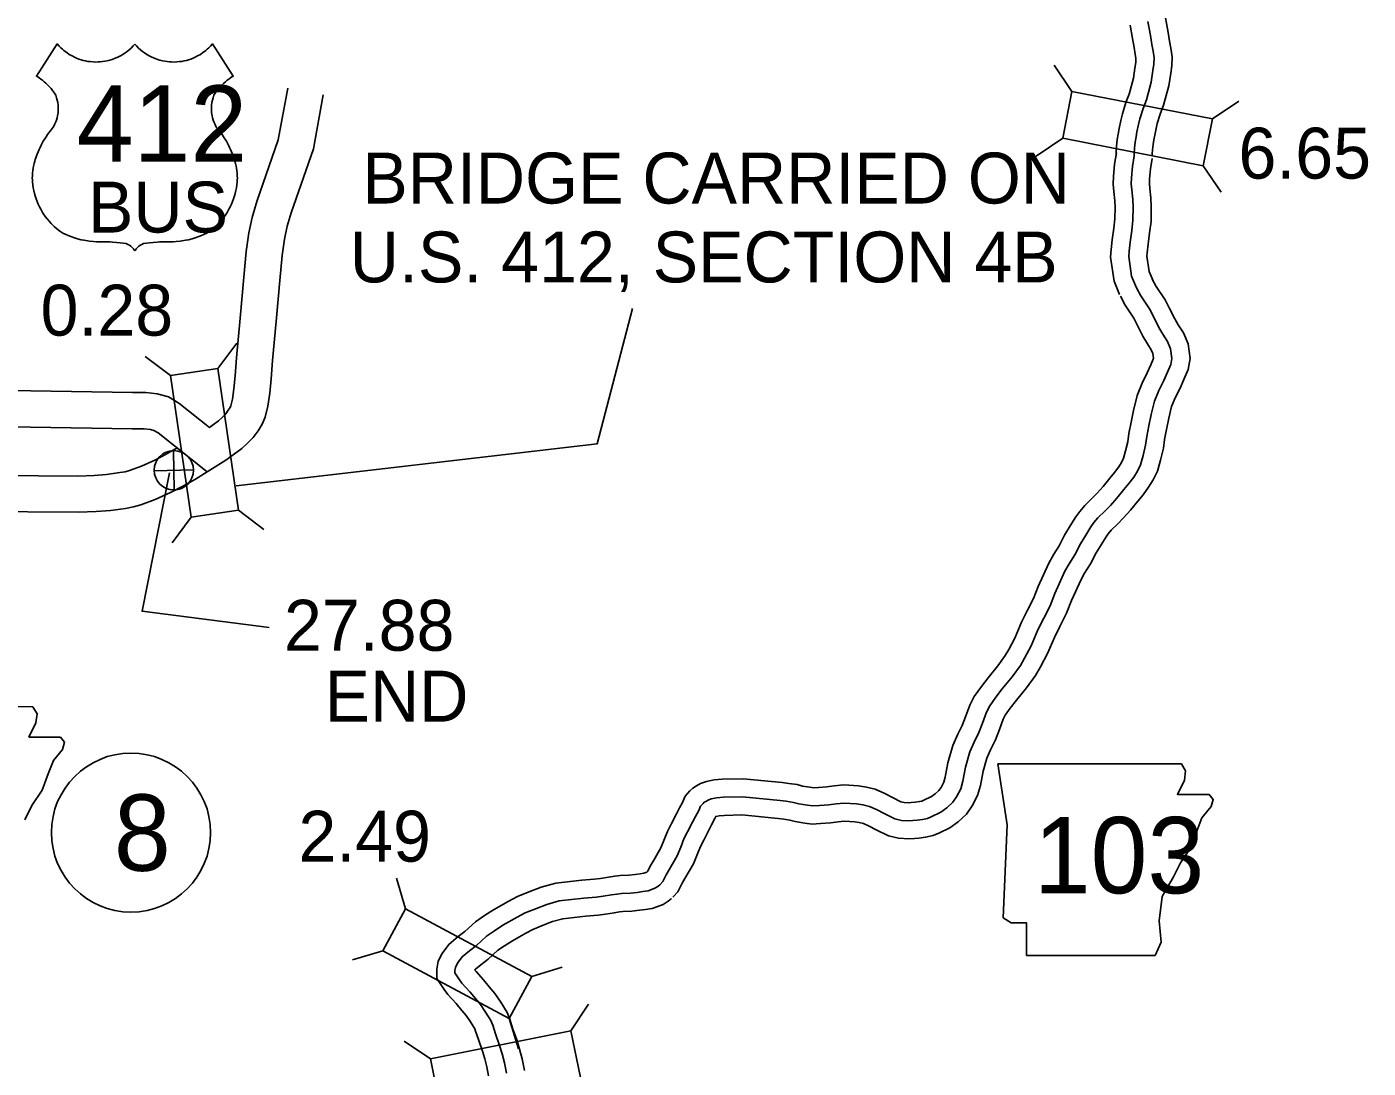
# Model space of a CAD drawing. Extents: x -83719 to 153526, y -11835 to 11446.
# Drawn here: x 10049.8 to 10420.6, y -412.7 to -124.7 of the extents above; entities that cross this region are included whole.
import ezdxf

# ---------------------------------------------------------------- set-up
doc = ezdxf.new("R2010")
doc.units = 0
for name, color, linetype in [('Level 10', 7, 'Continuous'), ('Level 11', 7, 'Continuous'), ('Level 15', 7, 'Continuous'), ('Level 20', 7, 'Continuous'), ('Level 21', 7, 'Continuous'), ('Level 22', 7, 'Continuous'), ('Level 25', 7, 'Continuous'), ('Level 58', 7, 'Continuous'), ('Level 59', 7, 'Continuous')]:
    doc.layers.add(name, color=color, linetype=linetype)

msp = doc.modelspace()

# ---------------------------------------------------------------- linework, layer by layer
at = {"layer": 'Level 10'}
for points in [[(10031.28, -248.68), (10063.96, -248.95), (10068.47, -248.76), (10071.88, -248.54), (10075.52, -247.99), (10076.98, -247.73), (10078.23, -247.35), (10081.57, -246.15), (10085.18, -244.51), (10088.35, -242.86), (10091.36, -241.13)], [(10035.9, -258.71), (10064.12, -258.96), (10069, -258.75), (10072.95, -258.49), (10077.14, -257.86), (10079.32, -257.47), (10081.37, -256.85), (10085.34, -255.42), (10089.56, -253.5), (10093.15, -251.64), (10096.42, -249.76), (10099.73, -247.8)]]:
    msp.add_lwpolyline(points, dxfattribs=at)
at = {"layer": 'Level 11'}
for points in [[(10364.61, -122.19), (10365.35, -126.19), (10365.75, -128.67), (10366.12, -130.55), (10366.46, -132.97), (10366.35, -135.42), (10366.07, -137.5), (10365.53, -140.96), (10364.09, -146.37), (10363.12, -148.86), (10362.34, -151.44), (10361.99, -152.77), (10361.62, -154.64), (10361.39, -155.95), (10361.2, -157.22), (10361.02, -158.69), (10360.95, -159.79), (10360.96, -160.25)], [(10354.81, -124.18), (10355.5, -127.9), (10355.9, -130.42), (10356.25, -132.2), (10356.43, -133.45), (10356.38, -134.53), (10356.17, -136.06), (10355.73, -138.89), (10354.56, -143.26), (10353.66, -145.6), (10352.72, -148.72), (10352.24, -150.54), (10351.79, -152.81), (10351.53, -154.32), (10351.29, -155.85), (10351.05, -157.79), (10350.95, -159.57), (10350.96, -160.38)], [(10351.93, -198.75), (10350.37, -194.99), (10349.44, -188.36), (10349.61, -186.22), (10349.88, -183.63), (10350.3, -180.37), (10350.62, -177.82), (10350.66, -174.68), (10350.57, -172.78), (10350.29, -170.21), (10350.16, -168.16), (10350.23, -166.1), (10350.54, -162.7), (10351.02, -159.56)], [(10361.16, -194.9), (10360.09, -192.32), (10359.49, -188.07), (10359.57, -187.14), (10359.81, -184.79), (10360.22, -181.63), (10360.61, -178.51), (10360.67, -174.5), (10360.54, -171.99), (10360.26, -169.36), (10360.17, -168.01), (10360.22, -166.73), (10360.47, -163.91), (10360.9, -161.06)], [(10228.45, -365.43), (10229.84, -363.96), (10230.98, -361.54), (10231.76, -360.22), (10234.09, -356.2), (10235.23, -353.47), (10236.05, -351.39), (10236.97, -349.62), (10238.34, -346.88), (10239.09, -345.39), (10240.04, -343.65), (10240.3, -343.09), (10240.36, -343.06), (10241.23, -342.89), (10242.59, -342.78), (10247.46, -342.66), (10257.52, -343.64), (10259.1, -343.85), (10260.76, -344.09), (10262.19, -344.48), (10264.9, -344.92), (10266.95, -345.18), (10269.27, -345.08), (10272.12, -344.84), (10274.16, -344.53), (10275.8, -344.4), (10278.7, -344.58), (10279.97, -344.77), (10281.12, -345.06), (10282.72, -345.75), (10284.58, -346.75), (10288.02, -348.44), (10290.82, -349.14), (10293.63, -349.32), (10295.21, -349.18), (10296.45, -349.07), (10298.27, -348.85), (10300.4, -348.39), (10301.92, -347.72), (10305.01, -346.26), (10307.33, -344.62), (10309.63, -342.44), (10311.18, -340.19), (10312.67, -337.26), (10313.46, -334.5), (10314.21, -330.56), (10315.2, -326.94), (10316.27, -324.65), (10317.59, -321.9), (10318.7, -319.07), (10319.75, -316.21), (10320.32, -315.05), (10321.71, -313.13), (10323.42, -310.91), (10326.15, -307.51), (10328.7, -304.06), (10330.05, -301.72), (10331.98, -298.03), (10333.88, -293.58), (10335.43, -290.5), (10337.25, -286.86), (10338.65, -283.38), (10341.25, -277.51), (10342.26, -275.75), (10343.84, -273.25), (10345.45, -270.16), (10346.81, -267.92), (10348.18, -265.72), (10348.79, -264.87), (10349.6, -263.92), (10351.42, -262.11), (10353.01, -260.47), (10354.95, -258.35), (10356.99, -255.86), (10358.44, -254.08), (10359.95, -252.02), (10361.24, -249.96), (10362.36, -247.57), (10363.26, -244.55), (10364.04, -241.26), (10364.34, -238.81), (10364.92, -236.02), (10365.56, -232.96), (10366.3, -229.72), (10367.31, -227.32), (10368.63, -224.58), (10369.7, -222.23), (10370.88, -219.47), (10371.41, -216.45), (10370.83, -212.36), (10369.57, -209.35), (10368.12, -207.07), (10367.15, -205.48), (10365.74, -202.56), (10364.47, -200.14), (10362.05, -196.47), (10360.94, -194.43)], [(10221.21, -358.53), (10221.48, -358.24), (10222.13, -356.85), (10223.14, -355.16), (10225.12, -351.75), (10225.96, -349.72), (10226.93, -347.25), (10228.06, -345.08), (10229.41, -342.39), (10230.24, -340.74), (10231.08, -339.19), (10231.86, -337.48), (10233.16, -336.04), (10233.95, -335.24), (10234.94, -334.63), (10236.05, -333.98), (10237.69, -333.4), (10239.82, -332.97), (10242.07, -332.79), (10247.83, -332.65), (10258.66, -333.7), (10260.48, -333.95), (10262.78, -334.28), (10264.29, -334.69), (10266.33, -335.02), (10267.36, -335.15), (10268.65, -335.1), (10270.95, -334.9), (10272.99, -334.59), (10275.7, -334.37), (10279.75, -334.62), (10281.96, -334.95), (10284.37, -335.57), (10287.06, -336.73), (10289.15, -337.85), (10291.48, -339), (10292.36, -339.22), (10293.5, -339.29), (10294.32, -339.22), (10295.42, -339.12), (10296.62, -338.98), (10297.29, -338.83), (10297.77, -338.62), (10299.95, -337.59), (10300.97, -336.87), (10301.99, -335.9), (10302.57, -335.06), (10303.32, -333.58), (10303.72, -332.19), (10304.47, -328.3), (10305.78, -323.5), (10307.22, -320.37), (10308.42, -317.9), (10309.35, -315.51), (10310.54, -312.29), (10311.7, -309.9), (10313.7, -307.13), (10315.57, -304.72), (10318.22, -301.41), (10320.32, -298.57), (10321.29, -296.89), (10322.94, -293.75), (10324.81, -289.36), (10326.5, -286.02), (10328.12, -282.76), (10329.43, -279.49), (10332.32, -272.98), (10333.7, -270.58), (10335.17, -268.26), (10336.73, -265.26), (10338.29, -262.68), (10339.85, -260.19), (10340.9, -258.7), (10342.28, -257.1), (10344.32, -255.08), (10345.72, -253.63), (10347.38, -251.8), (10349.25, -249.53), (10350.53, -247.96), (10351.68, -246.4), (10352.44, -245.17), (10352.98, -244.01), (10353.59, -241.96), (10354.18, -239.49), (10354.46, -237.2), (10355.13, -233.98), (10355.79, -230.82), (10356.75, -226.64), (10358.19, -223.21), (10359.58, -220.33), (10360.56, -218.2), (10361.23, -216.61), (10361.29, -216.29), (10361.11, -215.04), (10360.67, -213.99), (10359.63, -212.34), (10358.36, -210.27), (10356.81, -207.06), (10355.84, -205.22), (10353.47, -201.63), (10352.16, -199.21)], [(10177.47, -414.82), (10176.97, -412.31), (10176.41, -410.11), (10175.76, -407.99), (10174.65, -404.83), (10173.9, -402.47), (10173.65, -401.82), (10172.45, -399.92), (10171.25, -398.11), (10170.05, -396.72), (10168.49, -394.85), (10166.24, -392.32), (10165.22, -390.94), (10163.15, -387.93), (10163.13, -385.3), (10163.52, -383.16), (10164.67, -381.02), (10166.47, -378.47), (10169.11, -376.32), (10170.89, -374.93), (10173.84, -372.24), (10176.34, -370.53), (10178.85, -368.91), (10182.94, -366.57), (10185.48, -365.23), (10188.91, -363.86), (10192.01, -362.69), (10196.03, -361.53), (10203.28, -360.75), (10206.68, -360.43), (10208.44, -360.21), (10210.63, -359.88), (10212.36, -359.58), (10213.88, -359.45), (10216.26, -359.3), (10217.97, -359.12), (10219.35, -358.93), (10220.44, -358.75), (10220.72, -358.66), (10221.21, -358.47), (10221.3, -358.41), (10221.61, -358.15)], [(10187.38, -413.39), (10186.72, -410.1), (10186.05, -407.42), (10185.27, -404.88), (10184.13, -401.65), (10183.33, -399.14), (10182.63, -397.32), (10180.85, -394.49), (10179.23, -392.05), (10177.67, -390.24), (10176.07, -388.32), (10174.01, -386), (10173.69, -385.58), (10173.84, -385.36), (10175.33, -384.15), (10177.35, -382.58), (10180.06, -380.1), (10181.89, -378.85), (10184.05, -377.45), (10187.75, -375.34), (10189.68, -374.32), (10192.53, -373.19), (10195.17, -372.19), (10197.97, -371.38), (10204.28, -370.7), (10207.77, -370.37), (10209.82, -370.11), (10212.24, -369.75), (10213.65, -369.5), (10214.61, -369.42), (10217.11, -369.27), (10219.2, -369.04), (10220.84, -368.81), (10222.68, -368.51), (10224, -368.12), (10225.72, -367.44), (10227.17, -366.55), (10228.05, -365.8)]]:
    msp.add_lwpolyline(points, dxfattribs=at)
at = {"layer": 'Level 15'}
for points in [[(10033.87, -235.09), (10078.98, -235.84), (10082.23, -235.84), (10084.01, -236.01), (10084.97, -236.3), (10086.16, -236.99), (10099.73, -247.79), (10104.86, -244.5), (10106.89, -243.05), (10109.28, -241.29), (10110.89, -239.76), (10112.41, -238.23), (10113.77, -236.41), (10114.92, -234.59), (10115.72, -232.65), (10116.5, -229.57), (10117.01, -226.02), (10117.39, -222.01), (10117.74, -217), (10118.73, -206.2), (10119.76, -194.86), (10120.42, -187.96), (10121.06, -183.37), (10121.79, -179.83), (10122.91, -176.09), (10129.05, -158.43), (10131.78, -143.45)], [(10034.03, -225.09), (10079.06, -225.84), (10082.7, -225.84), (10085.91, -226.15), (10088.98, -227.05), (10091.83, -228.73), (10100.3, -235.47), (10101.03, -234.96), (10102.84, -233.62), (10103.9, -232.62), (10104.82, -231.68), (10105.53, -230.74), (10106, -229.99), (10106.2, -229.5), (10106.67, -227.62), (10107.08, -224.82), (10107.43, -221.19), (10107.77, -216.2), (10108.77, -205.29), (10109.81, -193.93), (10110.49, -186.79), (10111.2, -181.67), (10112.09, -177.38), (10113.4, -173.01), (10119.35, -155.88), (10121.95, -141.66)]]:
    msp.add_lwpolyline(points, dxfattribs=at)
at = {"layer": 'Level 20'}
for p, q in [((10338.72, -142.55), (10333.81, -135.25)), ((10377.58, -150.16), (10384.89, -145.25)), ((10336.18, -155.5), (10328.88, -160.41)), ((10375.05, -163.12), (10379.96, -170.42)), ((10102.65, -219.22), (10107.91, -212.17)), ((10089.58, -221.12), (10082.53, -215.85)), ((10102.65, -219.22), (10089.58, -221.12)), ((10089.58, -221.12), (10095.27, -260.31)), ((10108.33, -258.41), (10102.65, -219.22)), ((10090.61, -252.76), (10090.36, -241.91)), ((10085.06, -247.46), (10095.91, -247.21)), ((10095.27, -260.31), (10108.33, -258.41)), ((10108.33, -258.41), (10115.38, -263.67)), ((10095.27, -260.31), (10090.01, -267.36)), ((10154.53, -368.61), (10151.99, -360.19)), ((10148.29, -380.24), (10139.86, -382.78)), ((10189.42, -387.35), (10197.84, -384.82)), ((10200.26, -402.35), (10205.13, -395.02)), ((10183.17, -398.98), (10185.71, -407.41)), ((10161.44, -410.15), (10154.11, -405.28))]:
    msp.add_line(p, q, dxfattribs=at)
for points in [[(10377.58, -150.16), (10338.72, -142.55), (10336.18, -155.5), (10375.05, -163.12)], [(10148.29, -380.24), (10183.17, -398.98), (10189.42, -387.35), (10154.53, -368.61)], [(10200.26, -402.35), (10161.44, -410.15), (10164.04, -423.1), (10202.86, -415.29)]]:
    msp.add_lwpolyline(points, close=True, dxfattribs=at)
for centre, radius in [((10090.48, -247.33), 5.43), ((10078.63, -347.56), 22)]:
    msp.add_circle(centre, radius, dxfattribs=at)
at = {"layer": 'Level 21'}
for p, q in [((10000.77, -312.69), (10051.48, -312.72)), ((10051.48, -312.72), (10052.65, -314.67)), ((10051.53, -312.69), (10051.53, -312.69)), ((10052.65, -314.67), (10052.37, -317.2)), ((10052.37, -317.2), (10050.4, -321.15)), ((10050.4, -321.15), (10059.14, -321.15)), ((10059.14, -321.15), (10060.27, -322.56)), ((10060.27, -322.56), (10059.7, -324.53)), ((10059.7, -324.53), (10057.17, -327.64)), ((10055.76, -331.3), (10057.17, -327.64)), ((10055.76, -331.3), (10054.06, -335.81)), ((10054.06, -335.81), (10051.24, -340.04)), ((10051.24, -340.04), (10049.27, -343.99))]:
    msp.add_line(p, q, dxfattribs=at)
msp.add_lwpolyline([(10318.3, -328.54), (10320.84, -345.45), (10319.71, -371.11), (10321.96, -372.52), (10326.19, -372.52), (10326.19, -381.55), (10361.72, -381.55), (10363.41, -377.88), (10362.85, -371.96), (10363.7, -365.19), (10366.8, -359.83), (10368.77, -355.89), (10371.59, -351.66), (10373.28, -347.15), (10374.69, -343.48), (10377.23, -340.38), (10377.79, -338.4), (10376.67, -336.99), (10367.92, -336.99), (10369.9, -333.05), (10370.18, -330.51), (10369.01, -328.56)], close=True, dxfattribs=at)
at = {"layer": 'Level 22'}
for points in [[(10079.69, -129.45), (10079.26, -129.93), (10078.67, -130.53), (10078.14, -131), (10077.57, -131.47), (10076.98, -131.9), (10076.41, -132.28), (10075.71, -132.68), (10075.03, -133.03), (10074.26, -133.37), (10073.45, -133.67), (10072.79, -133.88), (10072.07, -134.06), (10071.38, -134.19), (10070.77, -134.29), (10070.09, -134.36), (10069.53, -134.39), (10068.84, -134.4), (10068.13, -134.37), (10067.3, -134.3), (10066.72, -134.22), (10066.04, -134.09), (10065.45, -133.95), (10064.85, -133.78), (10064.24, -133.57), (10063.57, -133.31), (10062.98, -133.05), (10062.34, -132.72), (10061.57, -132.28), (10060.86, -131.81), (10060.4, -131.47), (10060.03, -131.18), (10059.66, -130.85), (10059.24, -130.47), (10058.77, -129.99), (10058.24, -129.4), (10052.47, -138.32), (10052.84, -138.54), (10053.23, -138.79), (10053.74, -139.14), (10054.14, -139.45), (10054.65, -139.86), (10055.1, -140.26), (10055.53, -140.67), (10056.07, -141.24), (10056.52, -141.76), (10056.94, -142.3), (10057.44, -143), (10057.81, -143.6), (10058.06, -144.31), (10058.22, -144.91), (10058.37, -145.62), (10058.46, -146.33), (10058.5, -146.97), (10058.5, -147.7), (10058.46, -148.32), (10058.4, -148.81), (10058.32, -149.29), (10058.19, -149.84), (10058, -150.51), (10057.83, -150.98), (10057.61, -151.51), (10057.4, -151.95), (10057.16, -152.41), (10056.87, -152.82), (10056.56, -153.19), (10056.21, -153.62), (10055.91, -154.02), (10055.57, -154.48), (10055.17, -155.06), (10054.81, -155.61), (10054.39, -156.31), (10054.08, -156.86), (10053.79, -157.42), (10053.48, -158.02), (10053.21, -158.62), (10052.94, -159.24), (10052.69, -159.87), (10052.5, -160.38), (10052.33, -160.89), (10052.16, -161.41), (10052.01, -161.87), (10051.85, -162.45), (10051.68, -163.21), (10051.57, -163.79), (10051.47, -164.43), (10051.4, -165.1), (10051.36, -165.85), (10051.35, -166.53), (10051.36, -166.96), (10051.39, -167.53), (10051.47, -168.36), (10051.6, -169.23), (10051.75, -169.95), (10051.96, -170.78), (10052.15, -171.42), (10052.4, -172.24), (10052.68, -173), (10052.98, -173.73), (10053.31, -174.43), (10053.67, -175.14)], [(10079.69, -129.45), (10080.12, -129.93), (10080.71, -130.53), (10081.24, -131), (10081.82, -131.47), (10082.4, -131.9), (10082.98, -132.28), (10083.67, -132.68), (10084.36, -133.03), (10085.12, -133.37), (10085.93, -133.67), (10086.6, -133.88), (10087.31, -134.06), (10088, -134.19), (10088.61, -134.29), (10089.29, -134.36), (10089.85, -134.39), (10090.54, -134.4), (10091.26, -134.37), (10092.08, -134.3), (10092.66, -134.22), (10093.34, -134.09), (10093.93, -133.95), (10094.53, -133.78), (10095.14, -133.57), (10095.81, -133.31), (10096.4, -133.05), (10097.05, -132.72), (10097.82, -132.28), (10098.52, -131.81), (10098.98, -131.47), (10099.35, -131.18), (10099.72, -130.85), (10100.14, -130.47), (10100.61, -129.99), (10101.14, -129.4), (10106.91, -138.32), (10106.54, -138.54), (10106.15, -138.79), (10105.64, -139.14), (10105.24, -139.45), (10104.73, -139.86), (10104.28, -140.26), (10103.85, -140.67), (10103.31, -141.24), (10102.86, -141.76), (10102.44, -142.3), (10101.94, -143), (10101.57, -143.6), (10101.33, -144.31), (10101.16, -144.91), (10101.02, -145.62), (10100.92, -146.33), (10100.88, -146.97), (10100.88, -147.7), (10100.92, -148.32), (10100.98, -148.81), (10101.06, -149.29), (10101.19, -149.84), (10101.38, -150.51), (10101.55, -150.98), (10101.77, -151.51), (10101.98, -151.95), (10102.22, -152.41), (10102.51, -152.82), (10102.82, -153.19), (10103.17, -153.62), (10103.47, -154.02), (10103.81, -154.48), (10104.21, -155.06), (10104.57, -155.61), (10104.99, -156.31), (10105.3, -156.86), (10105.6, -157.42), (10105.9, -158.02), (10106.17, -158.62), (10106.44, -159.24), (10106.69, -159.87), (10106.88, -160.38), (10107.05, -160.89), (10107.22, -161.41), (10107.37, -161.87), (10107.53, -162.45), (10107.7, -163.21), (10107.81, -163.79), (10107.91, -164.43), (10107.98, -165.1), (10108.02, -165.85), (10108.03, -166.53), (10108.02, -166.96), (10107.99, -167.53), (10107.91, -168.36), (10107.78, -169.23), (10107.63, -169.95), (10107.42, -170.78), (10107.23, -171.42), (10106.98, -172.24), (10106.7, -173), (10106.4, -173.73), (10106.07, -174.43), (10105.71, -175.14)], [(10053.67, -175.14), (10054.16, -175.98), (10054.55, -176.58), (10054.94, -177.14), (10055.42, -177.78), (10056.06, -178.54), (10056.58, -179.1), (10057.01, -179.54), (10057.53, -180.02), (10058.01, -180.43), (10058.59, -180.89), (10059.2, -181.35), (10059.82, -181.77), (10060.43, -182.05), (10061.22, -182.39), (10062.01, -182.7), (10062.99, -183.03), (10063.81, -183.28), (10064.84, -183.54), (10065.68, -183.72), (10067.15, -183.95), (10068.29, -184.06), (10069.09, -184.11), (10069.94, -184.13), (10070.87, -184.13), (10071.64, -184.14), (10072.26, -184.16), (10072.86, -184.18), (10073.52, -184.22), (10074.63, -184.31), (10075.64, -184.42), (10076.45, -184.52), (10077.25, -184.64), (10077.79, -184.84), (10078.26, -185.1), (10078.55, -185.31), (10078.99, -185.69), (10079.3, -186.04), (10079.55, -186.4), (10079.69, -186.65)], [(10105.71, -175.14), (10105.22, -175.98), (10104.83, -176.58), (10104.44, -177.14), (10103.96, -177.78), (10103.32, -178.54), (10102.81, -179.1), (10102.37, -179.54), (10101.85, -180.02), (10101.37, -180.43), (10100.8, -180.89), (10100.18, -181.35), (10099.56, -181.77), (10098.95, -182.05), (10098.16, -182.39), (10097.37, -182.7), (10096.39, -183.03), (10095.57, -183.28), (10094.55, -183.54), (10093.7, -183.72), (10092.23, -183.95), (10091.09, -184.06), (10090.29, -184.11), (10089.45, -184.13), (10088.51, -184.13), (10087.74, -184.14), (10087.12, -184.16), (10086.52, -184.18), (10085.86, -184.22), (10084.75, -184.31), (10083.74, -184.42), (10082.93, -184.52), (10082.13, -184.64), (10081.59, -184.84), (10081.12, -185.1), (10080.83, -185.31), (10080.39, -185.69), (10080.08, -186.04), (10079.83, -186.4), (10079.69, -186.65)]]:
    msp.add_lwpolyline(points, dxfattribs=at)
at = {"layer": 'Level 25'}
msp.add_lwpolyline([(10116.87, -290.8), (10081.69, -286.34), (10089.26, -248.02)], dxfattribs=at)
at = {"layer": 'Level 58'}
msp.add_lwpolyline([(10107.74, -251.62), (10207.48, -240.04), (10217.28, -202.61)], dxfattribs=at)
at = {"layer": 'Level 59'}
for points in [[(10359.71, -123.18), (10360.43, -127.05), (10360.83, -129.54), (10361.18, -131.37), (10361.44, -133.21), (10361.36, -134.98), (10361.12, -136.78), (10360.63, -139.93), (10359.33, -144.82), (10358.39, -147.23), (10357.53, -150.08), (10357.11, -151.65), (10356.71, -153.73), (10356.46, -155.13), (10356.25, -156.54), (10356.03, -158.24), (10355.95, -159.68), (10355.96, -160.31)], [(10356.55, -196.82), (10355.23, -193.66), (10354.47, -188.22), (10354.59, -186.68), (10354.85, -184.21), (10355.26, -181), (10355.62, -178.16), (10355.67, -174.59), (10355.55, -172.39), (10355.27, -169.79), (10355.16, -168.08), (10355.22, -166.41), (10355.51, -163.31), (10355.96, -160.31)], [(10224.83, -361.98), (10225.66, -361.1), (10226.56, -359.2), (10227.45, -357.69), (10229.61, -353.97), (10230.6, -351.6), (10231.49, -349.32), (10232.51, -347.35), (10233.87, -344.64), (10234.67, -343.06), (10235.56, -341.42), (10236.09, -340.25), (10236.79, -339.48), (10237.09, -339.18), (10237.52, -338.91), (10238.15, -338.54), (10239.02, -338.23), (10240.53, -337.93), (10242.33, -337.78), (10247.65, -337.66), (10258.09, -338.67), (10259.79, -338.9), (10261.77, -339.19), (10263.24, -339.58), (10265.62, -339.97), (10267.16, -340.16), (10268.96, -340.09), (10271.54, -339.87), (10273.58, -339.56), (10275.75, -339.39), (10279.23, -339.6), (10280.97, -339.86), (10282.74, -340.32), (10284.89, -341.24), (10286.87, -342.3), (10289.75, -343.72), (10291.59, -344.18), (10293.56, -344.3), (10294.77, -344.2), (10295.94, -344.09), (10297.44, -343.92), (10298.84, -343.61), (10299.85, -343.17), (10302.48, -341.92), (10304.15, -340.74), (10305.81, -339.17), (10306.87, -337.63), (10308, -335.42), (10308.59, -333.34), (10309.34, -329.43), (10310.49, -325.22), (10311.75, -322.51), (10313, -319.9), (10314.03, -317.29), (10315.15, -314.25), (10316.01, -312.47), (10317.7, -310.13), (10319.5, -307.82), (10322.19, -304.46), (10324.51, -301.31), (10325.67, -299.3), (10327.46, -295.89), (10329.34, -291.47), (10330.97, -288.26), (10332.69, -284.81), (10334.04, -281.43), (10336.79, -275.24), (10337.98, -273.17), (10339.5, -270.76), (10341.09, -267.71), (10342.55, -265.3), (10344.01, -262.96), (10344.84, -261.78), (10345.94, -260.51), (10347.87, -258.6), (10349.37, -257.05), (10351.16, -255.07), (10353.12, -252.69), (10354.49, -251.02), (10355.81, -249.21), (10356.84, -247.57), (10357.67, -245.79), (10358.43, -243.25), (10359.11, -240.38), (10359.4, -238.01), (10360.02, -235), (10360.68, -231.89), (10361.53, -228.18), (10362.75, -225.27), (10364.1, -222.46), (10365.13, -220.22), (10366.06, -218.04), (10366.35, -216.37), (10365.97, -213.7), (10365.12, -211.67), (10363.87, -209.7), (10362.76, -207.87), (10361.27, -204.81), (10360.16, -202.68), (10357.76, -199.05), (10356.55, -196.82)], [(10182.43, -414.1), (10181.84, -411.2), (10181.23, -408.77), (10180.51, -406.44), (10179.39, -403.24), (10178.61, -400.8), (10178.14, -399.57), (10176.65, -397.21), (10175.24, -395.08), (10173.86, -393.48), (10172.28, -391.59), (10170.13, -389.16), (10169.28, -388.03), (10168.14, -386.37), (10168.13, -385.73), (10168.3, -384.83), (10168.93, -383.66), (10170.16, -381.92), (10172.22, -380.24), (10174.12, -378.76), (10176.95, -376.17), (10179.11, -374.69), (10181.45, -373.18), (10185.35, -370.96), (10187.58, -369.78), (10190.72, -368.52), (10193.59, -367.44), (10197, -366.46), (10203.78, -365.72), (10207.22, -365.4), (10209.13, -365.16), (10211.44, -364.81), (10213.01, -364.54), (10214.24, -364.43), (10216.68, -364.29), (10218.59, -364.08), (10220.09, -363.87), (10221.56, -363.63), (10222.36, -363.39), (10223.47, -362.95), (10224.23, -362.48), (10224.83, -361.98)]]:
    msp.add_lwpolyline(points, dxfattribs=at)

# ---------------------------------------------------------------- texts
at = {"layer": 'Level 20'}
msp.add_text('8', height=21.12, dxfattribs=at).set_placement((10073.91, -358.12))
at = {"layer": 'Level 21'}
msp.add_text('103', height=21.12, dxfattribs=at).set_placement((10328.2, -364.35))
at = {"layer": 'Level 22'}
for s, height, p in [('412', 21.12, (10063.63, -162)), ('BUS', 14.08, (10066.73, -181.57))]:
    msp.add_text(s, height=height, dxfattribs=at).set_placement(p)
at = {"layer": 'Level 25'}
for s, p in [('27.88', (10120.92, -297.24)), ('END', (10132.15, -316.85))]:
    msp.add_text(s, height=14.08, dxfattribs=at).set_placement(p)
at = {"layer": 'Level 58'}
for s, p in [('6.65', (10384.78, -166.65)), ('BRIDGE CARRIED ON', (10142.58, -173.54)), ('U.S. 412, SECTION 4B', (10139.12, -195.37)), ('0.28', (10053.64, -210.08)), ('2.49', (10124.91, -355.59))]:
    msp.add_text(s, height=14.08, dxfattribs=at).set_placement(p)

doc.saveas('drawing.dxf')
